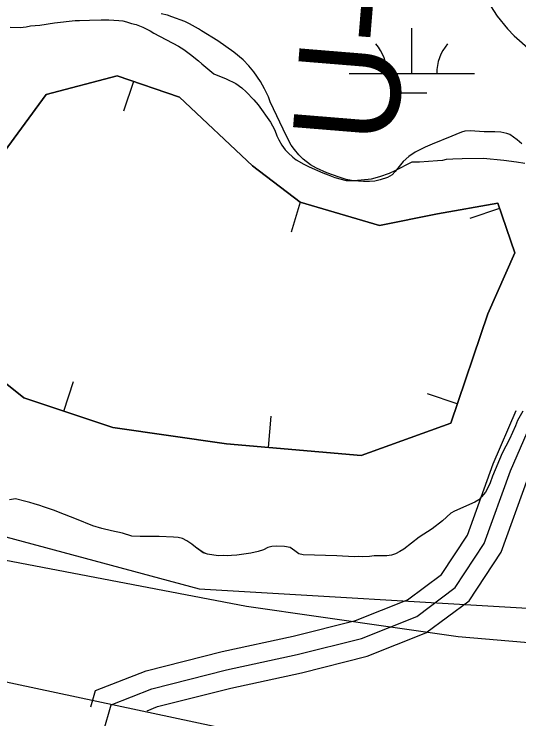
# Model space of a CAD drawing. Extents: x 3281947 to 3319794, y 715894 to 741249.
# Drawn here: x 3299688 to 3300091, y 726318 to 726881 of the extents above; entities that cross this region are included whole.
import ezdxf

# ---------------------------------------------------------------- set-up
doc = ezdxf.new("R2010")
doc.units = 0
for name, color, linetype in [('V-BORW-LINE', 7, 'Continuous'), ('V-LEVE-TOET', 7, 'Continuous'), ('V-RIVR-RANG-IDEN', 7, 'Continuous'), ('V-ROAD-CNTR', 7, 'Continuous'), ('V-SITE-VEGE', 7, 'Continuous'), ('V-SURV-LINE', 7, 'Continuous'), ('V-TOPO-SHOR', 7, 'Continuous'), ('V-WETL-SWMP', 7, 'Continuous')]:
    doc.layers.add(name, color=color, linetype=linetype)

msp = doc.modelspace()

# ---------------------------------------------------------------- linework, layer by layer
at = {"layer": 'V-BORW-LINE'}
for p, q in [((3299783.17, 726827.11), (3299775.12, 726803.44)), ((3299916.22, 726730.89), (3299909.13, 726706.92)), ((3300075.39, 726725.87), (3300051.75, 726717.72)), ((3299727.5, 726564.08), (3299735.37, 726587.81)), ((3300041.65, 726569.88), (3300017.98, 726577.9)), ((3299890.93, 726535.02), (3299893.1, 726559.93))]:
    msp.add_line(p, q, dxfattribs=at)
for points in [[(3299643.34, 726721.32), (3299713.35, 726816.83), (3299770.15, 726831.54), (3299820.04, 726814.57), (3299878.23, 726759.82), (3299916.16, 726730.91), (3299979.54, 726712.14), (3300025.8, 726721.5), (3300073.93, 726730.1), (3300087.57, 726690.51), (3300065.98, 726641.64), (3300036.41, 726554.41), (3299964.88, 726528.59), (3299857.3, 726537.95), (3299766.63, 726551.11), (3299695.76, 726574.6), (3299652.04, 726609.44)], [(3299652.04, 726609.44), (3299695.76, 726574.6), (3299766.63, 726551.11), (3299857.3, 726537.95), (3299964.88, 726528.59), (3300036.41, 726554.41), (3300065.98, 726641.64), (3300087.57, 726690.51), (3300073.93, 726730.1), (3300025.8, 726721.5), (3299979.54, 726712.14), (3299916.16, 726730.91), (3299878.23, 726759.82), (3299820.04, 726814.57), (3299770.15, 726831.54), (3299713.35, 726816.83), (3299643.34, 726721.32)]]:
    msp.add_lwpolyline(points, dxfattribs=at)
at = {"layer": 'V-LEVE-TOET'}
for points in [[(3297401.76, 726965.19), (3297667.2, 726876.85), (3297999.78, 726766.65), (3298137.1, 726731.54), (3298204.97, 726729.6), (3298233.74, 726724.16), (3298255.35, 726719.05), (3298414.57, 726667.67), (3298655.38, 726588.58), (3298765.86, 726554.24), (3298905.06, 726521.24), (3298952.46, 726517.89), (3299161.5, 726497.28), (3299431.77, 726474.12), (3299578.48, 726464.17), (3299655.94, 726449.92), (3299873.3, 726408.38), (3299992.04, 726391.45)], [(3299992.04, 726391.45), (3300042.46, 726384.27), (3300307.16, 726361.56), (3300582.82, 726347.13), (3300892.24, 726319.77), (3301205.69, 726296.89), (3301503.01, 726283.19), (3301806.81, 726266.37), (3302178.66, 726237.65), (3302262.05, 726233.85), (3302384.54, 726248.42), (3302483.04, 726270.65), (3302708.23, 726330.67), (3302860.65, 726364.9), (3303048.3, 726402.8), (3303310.54, 726460.89), (3303535.87, 726508.41), (3303767.1, 726560.8), (3303976.02, 726613.92), (3304159.57, 726653.19), (3304362.84, 726699.71), (3304619.96, 726750.14), (3304769.22, 726802.33), (3304812.08, 726826.66)]]:
    msp.add_lwpolyline(points, dxfattribs=at)
at = {"layer": 'V-ROAD-CNTR'}
for points in [[(3299759.35, 726308.3), (3299765.29, 726329.83), (3299797.79, 726342.59), (3299857.33, 726357.61), (3299913.97, 726369.9), (3299965.07, 726382.73), (3300009.26, 726400.3), (3300040.09, 726423.23), (3300063.22, 726458.35), (3300084.2, 726516.51), (3300108.78, 726573.39)], [(3299749.23, 726328.02), (3299752.83, 726341.05), (3299793.19, 726356.9), (3299853.91, 726372.21), (3299910.55, 726384.51), (3299960.46, 726397.03), (3300001.89, 726413.51), (3300029.02, 726433.69), (3300049.71, 726465.12), (3300070.25, 726522.04), (3300088.58, 726564.44)], [(3299794.1, 726325.03), (3299802.38, 726328.28), (3299860.76, 726343), (3299917.38, 726355.29), (3299969.69, 726368.42), (3300016.64, 726387.09), (3300051.17, 726412.77), (3300076.73, 726451.59), (3300098.15, 726510.98), (3300117.18, 726555.01)]]:
    msp.add_lwpolyline(points, dxfattribs=at)
at = {"layer": 'V-SITE-VEGE'}
for points in [[(3300068.1, 726887.53), (3300073.58, 726879.15), (3300081.62, 726869.16), (3300087.12, 726863.57), (3300100.1, 726852.15)], [(3300093.28, 726777.47), (3300089.54, 726780.47), (3300083.64, 726784.89), (3300081.26, 726785.7), (3300076.31, 726786.54), (3300071.76, 726786.98), (3300063.23, 726787.06), (3300051.94, 726787.75), (3300047.77, 726787.39), (3300044.99, 726786.62), (3300040.41, 726784.88), (3300037.43, 726783.52), (3300021.71, 726777.12), (3300015.94, 726774.59), (3300007.97, 726770.7), (3300002.98, 726767.18), (3299998.59, 726763.25), (3299992.17, 726755.18), (3299989.57, 726752.63), (3299985.98, 726750.48), (3299980.02, 726748.55), (3299975.85, 726747.6), (3299971.48, 726747.24), (3299966.72, 726747.28), (3299958.8, 726747.95), (3299953.06, 726748.99), (3299947.32, 726750.63), (3299937.44, 726754.09), (3299929.35, 726757.93), (3299924.61, 726760.55), (3299918.71, 726765.16), (3299915.17, 726768.56), (3299911.64, 726772.76), (3299909.09, 726776.35), (3299905.39, 726783.52), (3299892.16, 726811), (3299891, 726814.77), (3299887.89, 726821.34), (3299884.57, 726827.12), (3299879.29, 726834.9), (3299875.17, 726839.7), (3299870.65, 726844.3), (3299863.37, 726850.51), (3299850.56, 726859.55), (3299837.55, 726867.4), (3299834.99, 726869.2), (3299827.89, 726873.03), (3299824.14, 726874.85), (3299813.86, 726878.71), (3299810.3, 726879.93), (3299805.36, 726881.17)]]:
    msp.add_lwpolyline(points, dxfattribs=at)
at = {"layer": 'V-SURV-LINE'}
msp.add_lwpolyline([(3299562.5, 726373.34), (3299879.99, 726305.77)], dxfattribs=at)
at = {"layer": 'V-TOPO-SHOR'}
for points in [[(3299684.77, 726870.54), (3299692.73, 726870.13), (3299697.54, 726870.59), (3299701.03, 726871.39), (3299708.34, 726872.15), (3299720.13, 726873.87), (3299736.74, 726875.71), (3299740.06, 726875.68), (3299748.02, 726876.11), (3299757.31, 726876.35), (3299763.45, 726876.3), (3299771.41, 726875.73), (3299774.56, 726875.37), (3299777.7, 726874.68), (3299781.67, 726873.48), (3299785.31, 726872.62), (3299790.77, 726870.41), (3299796.55, 726867.54), (3299799.35, 726865.69), (3299819, 726855.39), (3299823.45, 726852.54), (3299828.73, 726848.67), (3299835.15, 726843.64)], [(3299835.15, 726843.64), (3299837.62, 726841.29), (3299847.33, 726833.08), (3299857.25, 726829.17), (3299865.01, 726825.62), (3299869.79, 726822.09), (3299873.25, 726818.91), (3299879.33, 726812.39), (3299882.77, 726808.37), (3299892.6, 726794.68), (3299894.24, 726791.85), (3299896.03, 726788.18), (3299897.65, 726783.69), (3299899.11, 726780.53), (3299901.73, 726776.19), (3299904.35, 726772.68), (3299906.65, 726770.17), (3299910.27, 726766.82), (3299913.07, 726764.64), (3299919.18, 726761.1), (3299923.3, 726758.91), (3299934.21, 726754.17), (3299938.67, 726752.63), (3299943.8, 726750.6), (3299952.9, 726748.19), (3299959.37, 726747.97), (3299973.31, 726749.5), (3299979.8, 726751.27), (3299987.62, 726754.02), (3299992.12, 726755.97), (3300005.62, 726762.98), (3300011.42, 726762.93), (3300025.86, 726763.96), (3300030.18, 726764.42), (3300033.17, 726765.05), (3300037.98, 726765.51), (3300045.62, 726765.77), (3300062.71, 726765.95), (3300078.78, 726764.31), (3300088.89, 726763.06), (3300095.68, 726762)], [(3300093.9, 726563.95), (3300089.69, 726556.69), (3300088.16, 726552.4), (3300083.25, 726541.66), (3300077.51, 726530.43), (3300069.88, 726512.08), (3300068.01, 726506.96), (3300066.31, 726503.32), (3300064.29, 726499.36), (3300061.1, 726495.57), (3300058.93, 726493.27), (3300055.76, 726491.31), (3300039.44, 726484.32), (3300036.6, 726482.52), (3300029.75, 726476.61), (3300021.56, 726470.22), (3300011.22, 726463.51), (3299998.86, 726454), (3299995.69, 726452.04), (3299992.35, 726450.24), (3299989.19, 726449.11)], [(3299989.19, 726449.11), (3299985.54, 726448.65), (3299975.25, 726448.57), (3299971.6, 726448.11), (3299966.29, 726447.82), (3299962.47, 726448.02), (3299959.32, 726447.89), (3299945.39, 726448.67), (3299918.53, 726449.41), (3299915.22, 726450.11), (3299912.08, 726452.46), (3299908.13, 726455.15), (3299903.66, 726456.02), (3299897.52, 726456.24), (3299893.54, 726455.94), (3299890.38, 726455.14), (3299886.88, 726453.51), (3299882.72, 726452.06), (3299876.73, 726450.62), (3299865.61, 726449.06), (3299861.46, 726448.93), (3299858.47, 726448.63), (3299855.32, 726448.82), (3299850.68, 726448.7), (3299842.23, 726449.93), (3299838.75, 726451.12), (3299832.66, 726455.49), (3299829.85, 726457.84), (3299825.73, 726460.7), (3299822.27, 726462.39), (3299818.79, 726463.25), (3299815.15, 726463.61), (3299803.7, 726464.05), (3299799.06, 726463.92), (3299788.61, 726464.02), (3299781.81, 726464.24), (3299774.37, 726466.8), (3299765.59, 726468.54), (3299757.81, 726470.43), (3299750.7, 726472.49), (3299737.64, 726477.91), (3299723.26, 726483.35), (3299720.12, 726484.71), (3299711.35, 726487.6), (3299708.38, 726488.79), (3299703.91, 726490.16), (3299700.44, 726491.19), (3299697.29, 726491.88), (3299689.01, 726494.11), (3299684.2, 726493.32)]]:
    msp.add_lwpolyline(points, dxfattribs=at)
at = {"layer": 'V-WETL-SWMP'}
for p, q in [((3300005.31, 726833.57), (3300005.31, 726869.57)), ((3299955.31, 726833.57), (3300055.31, 726833.57)), ((3299993.31, 726818.14), (3300017.31, 726818.14))]:
    msp.add_line(p, q, dxfattribs=at)
for points in [[(3297059.94, 727124.39), (3297852.46, 726858.82), (3298933.8, 726592.88), (3299424.81, 726532.7), (3299835.66, 726422.39), (3300106.84, 726406.43)], [(3299684.77, 726870.54), (3299692.73, 726870.13), (3299697.54, 726870.59), (3299701.04, 726871.39), (3299708.34, 726872.15), (3299720.13, 726873.87), (3299736.74, 726875.71), (3299740.06, 726875.68), (3299748.02, 726876.11), (3299757.31, 726876.35), (3299763.45, 726876.3), (3299771.41, 726875.73), (3299774.56, 726875.37), (3299777.7, 726874.68), (3299781.67, 726873.48), (3299785.31, 726872.62), (3299790.77, 726870.41), (3299796.55, 726867.54), (3299799.35, 726865.69), (3299819, 726855.4), (3299823.45, 726852.54), (3299828.73, 726848.67), (3299835.15, 726843.64), (3299837.62, 726841.29), (3299847.33, 726833.08), (3299857.25, 726829.17), (3299865.01, 726825.62), (3299869.79, 726822.09), (3299873.25, 726818.91), (3299879.33, 726812.39), (3299882.77, 726808.37), (3299892.6, 726794.68), (3299894.24, 726791.85), (3299896.03, 726788.18), (3299897.65, 726783.69), (3299899.11, 726780.53), (3299901.73, 726776.19), (3299904.35, 726772.68), (3299906.65, 726770.17), (3299910.27, 726766.82), (3299913.07, 726764.64), (3299919.17, 726761.1), (3299923.3, 726758.91), (3299934.21, 726754.17), (3299938.67, 726752.63), (3299943.8, 726750.6), (3299952.9, 726748.19), (3299959.37, 726747.97), (3299973.31, 726749.5), (3299979.8, 726751.27), (3299987.62, 726754.02), (3299992.12, 726755.97), (3300005.62, 726762.98), (3300011.42, 726762.93), (3300025.86, 726763.96)], [(3300025.86, 726763.96), (3300030.18, 726764.42), (3300033.17, 726765.05), (3300037.99, 726765.51), (3300045.62, 726765.77), (3300062.71, 726765.95), (3300078.78, 726764.31), (3300088.89, 726763.06), (3300095.68, 726762)], [(3300093.9, 726563.95), (3300089.69, 726556.69), (3300088.16, 726552.39), (3300083.25, 726541.66), (3300077.51, 726530.43), (3300069.88, 726512.08), (3300068.01, 726506.96), (3300066.32, 726503.32), (3300064.29, 726499.36), (3300061.1, 726495.57), (3300058.93, 726493.27), (3300055.76, 726491.31), (3300039.44, 726484.32), (3300036.6, 726482.52), (3300029.75, 726476.61), (3300021.56, 726470.22), (3300011.22, 726463.51), (3299998.86, 726454), (3299995.69, 726452.04), (3299992.35, 726450.24), (3299989.19, 726449.11), (3299985.54, 726448.65), (3299975.25, 726448.57), (3299971.6, 726448.11), (3299966.29, 726447.82), (3299962.47, 726448.02), (3299959.32, 726447.89), (3299945.39, 726448.67), (3299918.53, 726449.41), (3299915.22, 726450.11), (3299912.08, 726452.46), (3299908.13, 726455.15), (3299903.66, 726456.02), (3299897.52, 726456.24), (3299893.54, 726455.94), (3299890.38, 726455.14), (3299886.88, 726453.51), (3299882.72, 726452.06), (3299876.73, 726450.62), (3299865.61, 726449.06), (3299861.46, 726448.93), (3299858.47, 726448.63), (3299855.32, 726448.82), (3299850.68, 726448.7), (3299842.23, 726449.93), (3299838.75, 726451.13), (3299832.65, 726455.49), (3299829.86, 726457.84), (3299825.73, 726460.7), (3299822.27, 726462.39), (3299818.79, 726463.25), (3299815.14, 726463.61), (3299803.7, 726464.05), (3299799.06, 726463.92), (3299788.61, 726464.02), (3299781.81, 726464.24), (3299774.37, 726466.8), (3299765.59, 726468.54), (3299757.81, 726470.43), (3299750.7, 726472.49), (3299737.64, 726477.91), (3299723.26, 726483.35), (3299720.12, 726484.71), (3299711.35, 726487.6), (3299708.38, 726488.79), (3299703.91, 726490.16), (3299700.44, 726491.19), (3299697.29, 726491.88), (3299689.02, 726494.11), (3299684.2, 726493.32)]]:
    msp.add_lwpolyline(points, dxfattribs=at)
for centre, start, end in [((3299950.06, 726834.04), 359.2282, 40.7718), ((3300060.55, 726834.04), 139.2282, 180.7718)]:
    msp.add_arc(centre, 35.25, start, end, dxfattribs=at)

# ---------------------------------------------------------------- texts
at = {"layer": 'V-RIVR-RANG-IDEN'}
msp.add_text('U-020', height=83, rotation=85.3331, dxfattribs=at).set_placement((3299992.6, 726775.41))

doc.saveas('drawing.dxf')
